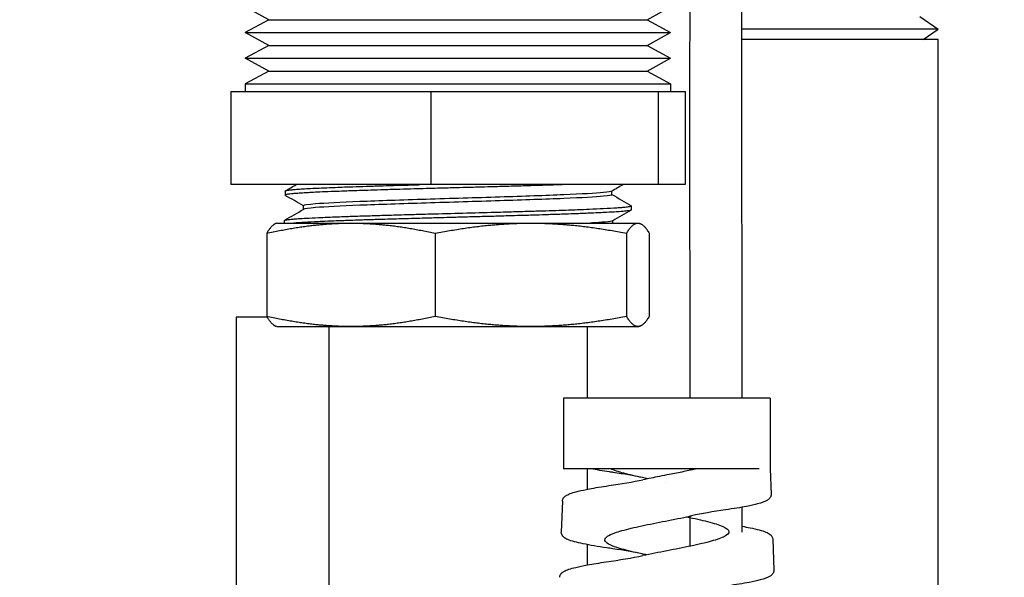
# Model space of a CAD drawing. Header units: inches. Extents: x 1 to 669, y 0 to 417.
# Tile 423 of 448: x 545.5 to 547.88, y 270.93 to 272.28. Entities that reach past the tile are written whole.
import ezdxf

# ---------------------------------------------------------------- set-up
doc = ezdxf.new("R2010")
doc.units = ezdxf.units.IN
doc.header["$LTSCALE"] = 12
doc.header["$MEASUREMENT"] = 0
doc.header["$PDMODE"] = 1
doc.layers.get('Defpoints').update_dxf_attribs({"linetype": 'CONTINUOUS'})
doc.layers.add('D', color=2, linetype='CONTINUOUS')
doc.layers.add('X', color=1, linetype='CONTINUOUS')
doc.styles.get("Standard").update_dxf_attribs({"font": 'SIMPLEX.SHX', "width": 0.875})
doc.dimstyles.new('STANDARD$0', dxfattribs={"dimscale": 32, "dimtxt": 0.09375, "dimasz": 0.0625, "dimexe": 0.03125, "dimexo": 0.03125, "dimgap": 0.03125, "dimtad": 1, "dimtih": 1, "dimtoh": 1, "dimdec": 4, "dimzin": 12, "dimdsep": 46, "dimlunit": 5, "dimtxsty": 'Standard', "dimcen": -0.03125, "dimclrd": 256, "dimclre": 256, "dimclrt": 256, "dimadec": 0, "dimazin": 0, "dimtfac": 0.875, "dimtdec": 4, "dimtofl": 0, "dimtmove": 0, "dimatfit": 3, "dimfxl": 1, "dimtolj": 1, "dimtzin": 12, "dimlwd": 13, "dimlwe": 13, "dimarcsym": 0})

# ---------------------------------------------------------------- blocks, each defined once
blk = doc.blocks.new('*D71')
at = {"layer": 'D', "linetype": 'ByBlock', "lineweight": 13, "transparency": 16777216}
for p, q in [((515.4919, 250.121), (515.4919, 290.4835)), ((548.9919, 279.234), (548.9919, 290.4835)), ((546.9919, 289.4835), (517.4919, 289.4835))]:
    blk.add_line(p, q, dxfattribs=at)
at = {"layer": 'D', "transparency": 16777216}
for points in [[(517.4919, 289.8168), (517.4919, 289.1502), (515.4919, 289.4835)], [(546.9919, 289.8168), (546.9919, 289.1502), (548.9919, 289.4835)]]:
    blk.add_solid(points, dxfattribs=at)
at = {"layer": 'Defpoints', "color": 0, "transparency": 16777216}
for p in [(515.4919, 289.4835), (548.9919, 278.234), (515.4919, 249.121)]:
    blk.add_point(p, dxfattribs=at)
at = {"layer": 'D', "transparency": 16777216, "insert": (532.2419, 293.9835), "char_height": 3, "attachment_point": 5}
blk.add_mtext('\\A1;33{\\H0.875x;\\S1/2;}{\\H2.625;±1/2}', dxfattribs=at)

msp = doc.modelspace()

# ---------------------------------------------------------------- linework, layer by layer
at = {"layer": 'X'}
for p, q in [((546.10213, 272.27848), (546.04515, 272.30954)), ((547.01618, 272.27848), (547.07315, 272.30954)), ((547.67585, 272.28615), (547.71985, 272.25594)), ((546.10213, 272.27848), (546.04515, 272.24741)), ((546.10213, 272.27848), (547.01618, 272.27848)), ((547.01618, 272.27848), (547.07315, 272.24741)), ((546.04515, 272.24741), (547.07315, 272.24741)), ((546.10213, 272.21634), (546.04515, 272.24741)), ((547.01618, 272.21634), (547.07315, 272.24741)), ((547.71985, 272.25594), (547.24464, 272.25594)), ((547.68326, 272.23082), (547.71985, 272.25594)), ((546.10213, 272.21634), (546.04515, 272.18528)), ((546.10213, 272.21634), (547.01618, 272.21634)), ((547.01618, 272.21634), (547.07315, 272.18528)), ((547.71985, 272.23082), (547.24458, 272.23082)), ((547.71985, 270.30527), (547.71985, 272.23082)), ((546.04515, 272.18528), (547.07315, 272.18528)), ((546.10213, 272.15421), (546.04515, 272.18528)), ((547.01618, 272.15421), (547.07315, 272.18528)), ((546.10213, 272.15421), (546.04515, 272.12314)), ((546.10213, 272.15421), (547.01618, 272.15421)), ((547.01618, 272.15421), (547.07315, 272.12314)), ((546.04515, 272.12314), (547.07315, 272.12314)), ((546.04515, 272.12314), (546.04515, 272.10467)), ((547.07315, 272.12314), (547.07315, 272.10467)), ((546.00998, 272.10467), (547.10832, 272.10467)), ((546.00998, 272.10467), (546.00998, 271.87967)), ((546.49387, 272.10467), (546.49387, 271.87967)), ((547.04304, 272.10467), (547.04304, 271.87967)), ((547.10832, 272.10467), (547.10832, 271.87967)), ((547.10832, 271.87967), (546.00998, 271.87967)), ((546.14157, 271.86433), (546.14126, 271.85432)), ((546.93141, 271.85541), (546.93141, 271.86404)), ((546.18576, 271.81998), (546.18576, 271.82861)), ((546.97785, 271.8286), (546.97816, 271.81862)), ((546.12165, 271.78667), (546.11904, 271.78572)), ((546.12165, 271.78667), (546.99665, 271.78667)), ((546.13935, 271.7929), (546.13915, 271.78667)), ((546.93363, 271.78667), (546.93363, 271.79261)), ((546.99665, 271.78667), (546.99927, 271.78572)), ((546.09677, 271.76204), (546.09677, 271.56131)), ((546.50419, 271.76204), (546.50419, 271.56131)), ((546.96657, 271.76204), (546.96657, 271.56131)), ((547.02154, 271.76204), (547.02154, 271.56131)), ((546.09819, 271.55897), (546.02266, 271.55897)), ((546.02266, 271.55897), (546.02266, 270.30527)), ((546.12165, 271.53667), (546.11904, 271.53763)), ((546.12165, 271.53667), (546.99665, 271.53667)), ((546.24665, 271.53667), (546.24665, 270.30527)), ((546.87165, 271.53667), (546.87165, 271.36319)), ((546.99665, 271.53667), (546.99927, 271.53763)), ((546.81425, 271.36319), (546.81425, 271.19279)), ((547.31407, 271.36319), (546.81429, 271.36319)), ((547.31407, 271.36319), (547.31407, 271.19279)), ((547.28731, 271.19279), (546.81429, 271.19279)), ((546.87165, 271.19279), (546.87165, 271.14338)), ((547.31407, 271.19279), (547.3162, 271.13174)), ((546.81152, 271.11449), (546.80891, 271.03973)), ((546.87165, 271.00953), (546.87165, 270.96035)), ((547.32002, 271.02249), (547.32263, 270.94772))]:
    msp.add_line(p, q, dxfattribs=at)
for points, knots in [([(547.12033, 271.36319), (547.12031, 271.4277), (547.12027, 271.4922), (547.12009, 271.67375), (547.11983, 271.79074), (547.11899, 272.26362), (547.1217, 272.62616), (547.13302, 273.29193), (547.13923, 273.61379), (547.15869, 274.86356), (547.16876, 275.80672), (547.18344, 276.72689)], [9.6958807, 9.6958807, 9.6958807, 9.6958807, 9.8894109, 9.8894109, 10.240625, 10.240625, 11.308796, 11.308796, 12.3313285, 12.3313285, 15.2061804, 15.2061804, 15.2061804, 15.2061804]), ([(547.30834, 276.71946), (547.29048, 275.59915), (547.27931, 274.44355), (547.254, 273.05288), (547.24842, 272.7689), (547.24385, 272.23593), (547.24447, 271.99213), (547.24517, 271.62197), (547.24529, 271.49259), (547.24533, 271.36319)], [0.0316123, 0.0316123, 0.0316123, 0.0316123, 3.5314733, 3.5314733, 4.4268541, 4.4268541, 5.1498, 5.1498, 5.5379979, 5.5379979, 5.5379979, 5.5379979]), ([(546.81462, 271.87967), (546.812, 271.87959), (546.80936, 271.8795), (546.7951, 271.87902), (546.78307, 271.87864), (546.76077, 271.87793), (546.75066, 271.87762), (546.72773, 271.87692), (546.71483, 271.87653), (546.69295, 271.87588), (546.68411, 271.87563), (546.66842, 271.87518), (546.6616, 271.87499), (546.64439, 271.87451), (546.63394, 271.87423), (546.60905, 271.87355), (546.59457, 271.87316), (546.5686, 271.87246), (546.55715, 271.87214), (546.53181, 271.87145), (546.51794, 271.87106), (546.4944, 271.8704), (546.4847, 271.87013), (546.46778, 271.86966), (546.46053, 271.86946), (546.44166, 271.86893), (546.43011, 271.86861), (546.40575, 271.86792), (546.39301, 271.86755), (546.36951, 271.86684), (546.3587, 271.86651), (546.32954, 271.86558), (546.3118, 271.86497), (546.28936, 271.86418), (546.28376, 271.86398), (546.26948, 271.86347), (546.26102, 271.86315), (546.24326, 271.86245), (546.23413, 271.86207), (546.21815, 271.86135), (546.21117, 271.86101), (546.19996, 271.86043), (546.19551, 271.86018), (546.18553, 271.8596), (546.18023, 271.85926), (546.17312, 271.85877), (546.17094, 271.85861), (546.16571, 271.85822), (546.16283, 271.85799), (546.15483, 271.85727), (546.15058, 271.85679), (546.1457, 271.85602), (546.1443, 271.85573), (546.14194, 271.85507), (546.14126, 271.85469), (546.14126, 271.85413), (546.14142, 271.85394), (546.14173, 271.85376)], [-6.5907841, -6.5907841, -6.5907841, -6.5907841, -6.56554, -6.56554, -6.45569, -6.45569, -6.3682678, -6.3682678, -6.2616233, -6.2616233, -6.1907725, -6.1907725, -6.1370511, -6.1370511, -6.0559544, -6.0559544, -5.945042, -5.945042, -5.8577816, -5.8577816, -5.7518111, -5.7518111, -5.676815, -5.676815, -5.6201543, -5.6201543, -5.5280996, -5.5280996, -5.4230759, -5.4230759, -5.3300064, -5.3300064, -5.1656654, -5.1656654, -5.1093731, -5.1093731, -5.0187458, -5.0187458, -4.9104461, -4.9104461, -4.8165731, -4.8165731, -4.7490695, -4.7490695, -4.6563889, -4.6563889, -4.6121685, -4.6121685, -4.5450658, -4.5450658, -4.4074437, -4.4074437, -4.3286735, -4.3286735, -4.2241318, -4.2241318, -4.1734637, -4.1734637, -4.1734637, -4.1734637]), ([(546.14157, 271.86433), (546.14158, 271.86455), (546.14183, 271.86477), (546.14301, 271.8653), (546.14415, 271.8656), (546.1481, 271.86636), (546.15143, 271.86682), (546.15864, 271.86759), (546.16198, 271.86791), (546.16781, 271.86839), (546.16999, 271.86855), (546.17701, 271.86906), (546.18223, 271.8694), (546.19415, 271.87009), (546.20091, 271.87045), (546.21135, 271.87097), (546.21457, 271.87113), (546.23305, 271.872), (546.25021, 271.87273), (546.27581, 271.87371), (546.28267, 271.87397), (546.29981, 271.87458), (546.31027, 271.87493), (546.33188, 271.87563), (546.34301, 271.87598), (546.35945, 271.87649), (546.3645, 271.87665), (546.39171, 271.87748), (546.41477, 271.87817), (546.44545, 271.87906), (546.45244, 271.87926), (546.46207, 271.87953), (546.46466, 271.8796), (546.46727, 271.87967)], [-1.5463983, -1.5463983, -1.5463983, -1.5463983, -1.4832775, -1.4832775, -1.3969772, -1.3969772, -1.2701555, -1.2701555, -1.1843169, -1.1843169, -1.1376478, -1.1376478, -1.042349, -1.042349, -0.9394095, -0.9394095, -0.8955742, -0.8955742, -0.6949823, -0.6949823, -0.6244767, -0.6244767, -0.5240673, -0.5240673, -0.4240356, -0.4240356, -0.3803119, -0.3803119, -0.1913033, -0.1913033, -0.1360675, -0.1360675, -0.1157248, -0.1157248, -0.1157248, -0.1157248]), ([(546.93089, 271.86373), (546.92906, 271.86268), (546.92243, 271.86162), (546.89163, 271.85873), (546.85825, 271.8569), (546.7712, 271.85325), (546.71761, 271.85143), (546.60232, 271.84777), (546.54072, 271.84595), (546.42344, 271.84229), (546.36786, 271.84047), (546.27534, 271.83681), (546.23847, 271.83499), (546.19576, 271.83164), (546.18576, 271.83012), (546.18576, 271.82861)], [0.839221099, 0.839221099, 0.839221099, 0.839221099, 0.84375, 0.84375, 0.8515625, 0.8515625, 0.859375, 0.859375, 0.8671875, 0.8671875, 0.875, 0.875, 0.8828125, 0.8828125, 0.889301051, 0.889301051, 0.889301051, 0.889301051]), ([(546.93141, 271.85541), (546.93141, 271.85415), (546.92459, 271.85289), (546.89163, 271.8498), (546.85825, 271.84798), (546.7712, 271.84432), (546.71761, 271.8425), (546.60232, 271.83884), (546.54072, 271.83702), (546.42344, 271.83336), (546.36786, 271.83154), (546.27534, 271.82788), (546.23847, 271.82606), (546.19831, 271.82291), (546.18856, 271.8216), (546.18628, 271.82028)], [0.838358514, 0.838358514, 0.838358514, 0.838358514, 0.84375, 0.84375, 0.8515625, 0.8515625, 0.859375, 0.859375, 0.8671875, 0.8671875, 0.875, 0.875, 0.8828125, 0.8828125, 0.888446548, 0.888446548, 0.888446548, 0.888446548]), ([(546.13935, 271.7929), (546.13936, 271.79322), (546.13987, 271.79353), (546.14185, 271.79415), (546.14329, 271.79446), (546.14784, 271.7952), (546.15137, 271.79564), (546.15883, 271.79638), (546.16231, 271.79669), (546.16841, 271.79716), (546.17075, 271.79733), (546.17901, 271.7979), (546.18552, 271.79829), (546.20143, 271.79916), (546.21113, 271.79963), (546.23592, 271.80076), (546.25168, 271.80142), (546.27437, 271.80228), (546.28001, 271.80249), (546.29137, 271.8029), (546.29708, 271.8031), (546.31549, 271.80372), (546.3286, 271.80414), (546.35449, 271.80495), (546.36716, 271.80533), (546.39599, 271.8062), (546.41225, 271.80668), (546.44186, 271.80754), (546.45505, 271.80792), (546.47638, 271.80851), (546.48441, 271.80873), (546.51848, 271.80965), (546.54481, 271.81035), (546.59735, 271.81177), (546.62345, 271.8125), (546.65778, 271.81347), (546.66642, 271.81371), (546.68732, 271.8143), (546.69948, 271.81464), (546.72377, 271.81534), (546.73587, 271.81569), (546.75282, 271.8162), (546.75789, 271.81635), (546.78527, 271.8172), (546.80644, 271.81791), (546.83356, 271.81888), (546.84074, 271.81915), (546.85774, 271.81978), (546.86729, 271.82015), (546.88872, 271.82102), (546.90011, 271.82153), (546.92313, 271.82268), (546.93416, 271.82332), (546.94772, 271.82427), (546.95162, 271.82456), (546.95823, 271.82512), (546.96101, 271.82537), (546.96741, 271.82603), (546.97055, 271.82643), (546.97378, 271.82699), (546.97456, 271.82715), (546.97668, 271.82766), (546.97753, 271.82802), (546.97795, 271.82863), (546.97781, 271.82889), (546.97737, 271.82915)], [-3.5143205, -3.5143205, -3.5143205, -3.5143205, -3.424147, -3.424147, -3.3368527, -3.3368527, -3.2157622, -3.2157622, -3.1315192, -3.1315192, -3.0837257, -3.0837257, -2.9713939, -2.9713939, -2.8352657, -2.8352657, -2.6538526, -2.6538526, -2.595877, -2.595877, -2.5397731, -2.5397731, -2.4188224, -2.4188224, -2.309277, -2.309277, -2.1759904, -2.1759904, -2.0718737, -2.0718737, -2.0095135, -2.0095135, -1.8088657, -1.8088657, -1.6088484, -1.6088484, -1.5408801, -1.5408801, -1.443063, -1.443063, -1.3420786, -1.3420786, -1.2983239, -1.2983239, -1.1031376, -1.1031376, -1.0299076, -1.0299076, -0.9243319, -0.9243319, -0.7796676, -0.7796676, -0.6018371, -0.6018371, -0.5193983, -0.5193983, -0.4468974, -0.4468974, -0.3314987, -0.3314987, -0.2866834, -0.2866834, -0.1873483, -0.1873483, -0.1163407, -0.1163407, -0.1163407, -0.1163407]), ([(546.97816, 271.81862), (546.97817, 271.81834), (546.97779, 271.81806), (546.97606, 271.81743), (546.97449, 271.81707), (546.96964, 271.81627), (546.96606, 271.81582), (546.95975, 271.8152), (546.95779, 271.81502), (546.95153, 271.8145), (546.94682, 271.81416), (546.93476, 271.81337), (546.92705, 271.81293), (546.91258, 271.81217), (546.90626, 271.81185), (546.89136, 271.81115), (546.88259, 271.81076), (546.86712, 271.81012), (546.86072, 271.80986), (546.84909, 271.80942), (546.84395, 271.80923), (546.83074, 271.80875), (546.82251, 271.80847), (546.80248, 271.8078), (546.79046, 271.80741), (546.76831, 271.80671), (546.75833, 271.80639), (546.73586, 271.8057), (546.72329, 271.80532), (546.70082, 271.80466), (546.69106, 271.80437), (546.67397, 271.80389), (546.6667, 271.80369), (546.64731, 271.80315), (546.6351, 271.80282), (546.60938, 271.80213), (546.59585, 271.80177), (546.56995, 271.80106), (546.55759, 271.80073), (546.53634, 271.80014), (546.52744, 271.7999), (546.50656, 271.79932), (546.4946, 271.79898), (546.47587, 271.79847), (546.46903, 271.79828), (546.45215, 271.79782), (546.44214, 271.79754), (546.41787, 271.79686), (546.40374, 271.79646), (546.37947, 271.79575), (546.36921, 271.79543), (546.34705, 271.79474), (546.33527, 271.79436), (546.3153, 271.7937), (546.30695, 271.79342), (546.29349, 271.79295), (546.28825, 271.79277), (546.27485, 271.79229), (546.26687, 271.792), (546.24917, 271.79133), (546.23967, 271.79095), (546.22425, 271.79028), (546.21806, 271.79), (546.20076, 271.78916), (546.19056, 271.7886), (546.1789, 271.78787), (546.17626, 271.7877), (546.16952, 271.78724), (546.16566, 271.78696), (546.16219, 271.78667)], [-6.219692, -6.219692, -6.219692, -6.219692, -6.1402314, -6.1402314, -6.0408284, -6.0408284, -5.918164, -5.918164, -5.868389, -5.868389, -5.7704235, -5.7704235, -5.6434809, -5.6434809, -5.5558747, -5.5558747, -5.448634, -5.448634, -5.3776518, -5.3776518, -5.3238079, -5.3238079, -5.2424039, -5.2424039, -5.1313434, -5.1313434, -5.044314, -5.044314, -4.9394131, -4.9394131, -4.8606646, -4.8606646, -4.8032249, -4.8032249, -4.7083967, -4.7083967, -4.6047865, -4.6047865, -4.5106516, -4.5106516, -4.4426963, -4.4426963, -4.3506994, -4.3506994, -4.2974882, -4.2974882, -4.2184129, -4.2184129, -4.1033929, -4.1033929, -4.0163445, -4.0163445, -3.9114, -3.9114, -3.8326018, -3.8326018, -3.7807068, -3.7807068, -3.6971355, -3.6971355, -3.5879617, -3.5879617, -3.5086466, -3.5086466, -3.3541366, -3.3541366, -3.3060893, -3.3060893, -3.2251219, -3.2251219, -3.2251219, -3.2251219]), ([(546.93311, 271.79231), (546.93139, 271.79131), (546.9254, 271.79032), (546.90621, 271.78844), (546.89393, 271.78756), (546.87879, 271.78667)], [0.9410513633, 0.9410513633, 0.9410513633, 0.9410513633, 0.9453125, 0.9453125, 0.9490835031, 0.9490835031, 0.9490835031, 0.9490835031]), ([(547.01798, 271.16872), (547.01366, 271.16961), (547.0094, 271.1705), (546.98858, 271.17494), (546.97338, 271.17846), (546.95369, 271.1838), (546.94764, 271.1856), (546.93695, 271.1892), (546.93232, 271.19099), (546.92843, 271.19279)], [-2.26646546, -2.26646546, -2.26646546, -2.26646546, -2.23107112, -2.23107112, -2.09065277, -2.09065277, -2.01910687, -2.01910687, -1.94804842, -1.94804842, -1.94804842, -1.94804842]), ([(547.13752, 271.19279), (547.12718, 271.19048), (547.1162, 271.18819), (547.09346, 271.18359), (547.08178, 271.18131), (547.06205, 271.17746), (547.05408, 271.17591), (547.03236, 271.17164), (547.01887, 271.16895), (547.00609, 271.16625)], [-0.35331196, -0.35331196, -0.35331196, -0.35331196, -0.26134201, -0.26134201, -0.16988439, -0.16988439, -0.10805298, -0.10805298, -0.000001, -0.000001, -0.000001, -0.000001]), ([(547.00443, 271.17156), (546.98399, 271.17593), (546.95995, 271.18007), (546.93161, 271.18442), (546.9286, 271.18488), (546.92557, 271.18533)], [0, 0, 0, 0, 0.089179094, 0.089179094, 0.099690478, 0.099690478, 0.099690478, 0.099690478]), ([(546.81152, 271.11449), (546.81164, 271.11796), (546.8132, 271.12112), (546.81699, 271.12571), (546.81928, 271.12733), (546.82846, 271.13266), (546.83747, 271.13553), (546.85751, 271.14052), (546.8667, 271.14247), (546.89065, 271.14697), (546.90644, 271.14953), (546.92365, 271.15207)], [0, 0, 0, 0, 0.02497453, 0.02497453, 0.05264027, 0.05264027, 0.12618154, 0.12618154, 0.17406482, 0.17406482, 0.23734995, 0.23734995, 0.23734995, 0.23734995]), ([(547.31621, 271.13172), (547.31633, 271.12825), (547.31495, 271.12489), (547.31138, 271.12016), (547.30925, 271.11853), (547.30111, 271.11344), (547.2935, 271.1108), (547.27582, 271.10602), (547.26696, 271.10403), (547.24232, 271.0992), (547.22496, 271.09634), (547.2058, 271.0935)], [0, 0, 0, 0, 0.02489522, 0.02489522, 0.05092724, 0.05092724, 0.11738318, 0.11738318, 0.1663814, 0.1663814, 0.23734695, 0.23734695, 0.23734695, 0.23734695]), ([(546.91428, 271.0216), (546.91451, 271.02434), (546.91671, 271.02706), (546.92484, 271.03252), (546.9307, 271.03522), (546.94325, 271.03976), (546.94901, 271.04157), (546.96901, 271.04726), (546.98532, 271.05111), (547.01243, 271.05692), (547.02185, 271.05885), (547.05081, 271.06466), (547.07077, 271.0685), (547.09999, 271.07432), (547.10954, 271.07625), (547.12051, 271.07856), (547.12225, 271.07892), (547.12397, 271.07929)], [-0.76360675, -0.76360675, -0.76360675, -0.76360675, -0.65505464, -0.65505464, -0.54747241, -0.54747241, -0.47530795, -0.47530795, -0.32183207, -0.32183207, -0.24499179, -0.24499179, -0.09145983, -0.09145983, -0.01462632, -0.01462632, -0.000001, -0.000001, -0.000001, -0.000001]), ([(547.11175, 271.07673), (547.11413, 271.07624), (547.1165, 271.07575), (547.13715, 271.07143), (547.15388, 271.06764), (547.17518, 271.06188), (547.18161, 271.05996), (547.1985, 271.05419), (547.20645, 271.0504), (547.21274, 271.04464), (547.21389, 271.04271), (547.21438, 271.03694), (547.21081, 271.03314), (547.19619, 271.02541), (547.18521, 271.02155), (547.16433, 271.01575), (547.15674, 271.01383), (547.13206, 271.00802), (547.11347, 271.00416), (547.0842, 270.99835), (547.07435, 270.99643), (547.04447, 270.99061), (547.02466, 270.98675), (547.00617, 270.98285), (547.00614, 270.98284), (547.0061, 270.98283)], [-1.9937585, -1.9937585, -1.9937585, -1.9937585, -1.974217, -1.974217, -1.8215409, -1.8215409, -1.7447932, -1.7447932, -1.5917921, -1.5917921, -1.5150878, -1.5150878, -1.3617925, -1.3617925, -1.2069108, -1.2069108, -1.1302171, -1.1302171, -0.9751061, -0.9751061, -0.8984274, -0.8984274, -0.7431388, -0.7431388, -0.7428238, -0.7428238, -0.7428238, -0.7428238]), ([(547.24528, 271.05395), (547.25251, 271.05269), (547.25924, 271.05142), (547.28165, 271.04685), (547.29429, 271.04358), (547.30729, 271.03824), (547.31064, 271.03655), (547.31664, 271.03171), (547.31984, 271.02776), (547.32002, 271.02249)], [0.05007418, 0.05007418, 0.05007418, 0.05007418, 0.08159211, 0.08159211, 0.16423538, 0.16423538, 0.20102171, 0.20102171, 0.23880208, 0.23880208, 0.23880208, 0.23880208]), ([(546.91923, 271.0017), (546.89723, 271.00492), (546.87761, 271.00821), (546.84578, 271.01478), (546.83338, 271.01805), (546.82077, 271.02347), (546.81756, 271.02517), (546.81175, 271.0302), (546.80873, 271.03453), (546.80891, 271.03973)], [0, 0, 0, 0, 0.08186672, 0.08186672, 0.16481645, 0.16481645, 0.20102256, 0.20102256, 0.23833074, 0.23833074, 0.23833074, 0.23833074]), ([(547.0152, 270.98473), (547.01118, 270.98556), (547.00721, 270.9864), (546.99426, 270.98917), (546.98563, 270.99111), (546.96151, 270.9969), (546.94785, 271.00072), (546.92963, 271.00741), (546.92371, 271.01023), (546.91589, 271.01592), (546.91403, 271.01876), (546.91428, 271.0216)], [-2.44379295, -2.44379295, -2.44379295, -2.44379295, -2.41063638, -2.41063638, -2.33375166, -2.33375166, -2.18112759, -2.18112759, -2.06852488, -2.06852488, -1.95579024, -1.95579024, -1.95579024, -1.95579024]), ([(547.00432, 270.98702), (546.98364, 270.99143), (546.95937, 270.9956), (546.92903, 271.00024), (546.92419, 271.00097), (546.9193, 271.00168)], [0, 0, 0, 0, 0.08996228, 0.08996228, 0.10679831, 0.10679831, 0.10679831, 0.10679831]), ([(546.80509, 270.9305), (546.80522, 270.93398), (546.8068, 270.93714), (546.81056, 270.94166), (546.81282, 270.94327), (546.8221, 270.94863), (546.83135, 270.95152), (546.85193, 270.95652), (546.86136, 270.95847), (546.88532, 270.96285), (546.90072, 270.96531), (546.9175, 270.96774)], [0.00001697, 0.00001697, 0.00001697, 0.00001697, 0.02524029, 0.02524029, 0.05298476, 0.05298476, 0.12904698, 0.12904698, 0.17819899, 0.17819899, 0.2404292, 0.2404292, 0.2404292, 0.2404292]), ([(547.32263, 270.94772), (547.32275, 270.94426), (547.32138, 270.94094), (547.31786, 270.93625), (547.31574, 270.93462), (547.30756, 270.92952), (547.29989, 270.92692), (547.282, 270.92216), (547.27296, 270.92016), (547.24826, 270.91541), (547.23119, 270.91263), (547.21233, 270.90989)], [0, 0, 0, 0, 0.02492253, 0.02492253, 0.05120392, 0.05120392, 0.1190747, 0.1190747, 0.16948984, 0.16948984, 0.23999845, 0.23999845, 0.23999845, 0.23999845])]:
    msp.add_open_spline(points, degree=3, knots=knots, dxfattribs=at)
for points in [[(546.14202, 271.86484), (546.15058, 271.86978), (546.15913, 271.87473), (546.16769, 271.87967)], [(546.95846, 271.87967), (546.94927, 271.87436), (546.94008, 271.86905), (546.93089, 271.86373)], [(546.18576, 271.82831), (546.17108, 271.83679), (546.15641, 271.84528), (546.14173, 271.85376)], [(546.93141, 271.85571), (546.94673, 271.84686), (546.96205, 271.838), (546.97737, 271.82915)], [(546.13979, 271.79341), (546.15529, 271.80236), (546.17078, 271.81132), (546.18628, 271.82028)], [(546.9777, 271.81809), (546.96284, 271.8095), (546.94798, 271.8009), (546.93311, 271.79231)], [(546.92528, 271.18537), (546.90882, 271.18784), (546.8937, 271.19031), (546.88056, 271.19279)], [(547.12033, 271.18908), (547.12033, 271.19032), (547.12034, 271.19155), (547.12034, 271.19279)], [(546.92528, 271.18537), (546.92537, 271.18536), (546.92547, 271.18535), (546.92557, 271.18533)], [(546.92365, 271.15207), (546.92375, 271.15209), (546.92385, 271.1521), (546.92396, 271.15212)], [(546.92396, 271.15212), (546.95376, 271.1565), (546.98222, 271.16122), (547.00609, 271.16625)], [(547.06112, 271.16012), (547.06112, 271.16012), (547.06112, 271.16012), (547.06111, 271.16012)], [(547.31621, 271.13172), (547.31621, 271.13173), (547.3162, 271.13173), (547.3162, 271.13174)], [(547.2453, 271.09989), (547.24529, 271.07971), (547.24529, 271.05953), (547.24528, 271.03935)], [(547.06554, 271.08589), (547.06554, 271.08589), (547.06554, 271.08589), (547.06554, 271.08589)], [(547.12026, 271.00564), (547.12028, 271.02993), (547.12029, 271.05422), (547.1203, 271.07851)], [(547.20577, 271.09349), (547.17595, 271.08907), (547.14764, 271.08435), (547.12397, 271.07929)], [(547.2058, 271.0935), (547.20579, 271.09349), (547.20578, 271.09349), (547.20577, 271.09349)], [(546.91923, 271.0017), (546.91925, 271.00169), (546.91928, 271.00169), (546.9193, 271.00168)], [(546.91771, 270.96777), (546.94984, 270.97243), (546.98059, 270.97745), (547.0061, 270.98283)], [(546.9175, 270.96774), (546.91757, 270.96775), (546.91764, 270.96776), (546.91771, 270.96777)]]:
    msp.add_open_spline(points, degree=3, dxfattribs=at)
for points, weights in [([(546.09677, 271.76204), (546.20594, 271.78667), (546.30048, 271.78667)], [1.77158221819, 1.90861457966, 1.90861457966]), ([(546.11904, 271.78572), (546.10867, 271.78195), (546.09677, 271.76204)], [1.90293232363, 1.88071022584, 1.77158221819]), ([(546.30048, 271.78667), (546.39502, 271.78667), (546.50419, 271.76204)], [1.90861457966, 1.90861457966, 1.77158221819]), ([(546.50419, 271.76204), (546.62808, 271.78667), (546.73538, 271.78667)], [1.77158221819, 1.90861457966, 1.90861457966]), ([(546.73538, 271.78667), (546.84268, 271.78667), (546.96657, 271.76204)], [1.90861457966, 1.90861457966, 1.77158221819]), ([(546.96657, 271.76204), (546.9813, 271.78667), (546.99406, 271.78667)], [1.77158221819, 1.90861457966, 1.90861457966]), ([(546.99406, 271.78667), (547.00681, 271.78667), (547.02154, 271.76204)], [1.90861457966, 1.90861457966, 1.77158221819]), ([(546.09677, 271.56131), (546.10867, 271.5414), (546.11904, 271.53763)], [1.77158221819, 1.88071022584, 1.90293232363]), ([(546.30048, 271.53667), (546.20594, 271.53667), (546.09677, 271.56131)], [1.90861457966, 1.90861457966, 1.77158221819]), ([(546.50419, 271.56131), (546.39502, 271.53667), (546.30048, 271.53667)], [1.77158221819, 1.90861457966, 1.90861457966]), ([(546.73538, 271.53667), (546.62808, 271.53667), (546.50419, 271.56131)], [1.90861457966, 1.90861457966, 1.77158221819]), ([(546.96657, 271.56131), (546.84268, 271.53667), (546.73538, 271.53667)], [1.77158221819, 1.90861457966, 1.90861457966]), ([(546.99406, 271.53667), (546.9813, 271.53667), (546.96657, 271.56131)], [1.90861457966, 1.90861457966, 1.77158221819]), ([(547.02154, 271.56131), (547.00681, 271.53667), (546.99406, 271.53667)], [1.77158221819, 1.90861457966, 1.90861457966])]:
    msp.add_rational_spline(points, weights, degree=2, dxfattribs=at)

# ---------------------------------------------------------------- dimensions: what is measured, and where the dimension line sits
at = {"layer": 'D'}
dim = msp.add_linear_dim(base=(515.49192, 289.4835), p1=(548.99192, 278.23403), p2=(515.49192, 249.12097), dimstyle='STANDARD$0', override={"dimgap": 0.03125, "dimdec": 1, "dimadec": 8, "dimtol": 1, "dimlim": 0, "dimtp": 0.5, "dimtm": 0.5, "dimarcsym": 1}, dxfattribs=at)
dim.commit()
dim.dimension.update_dxf_attribs({"geometry": '*D71', "text_midpoint": (532.24192, 293.9835)})

doc.saveas('drawing.dxf')
